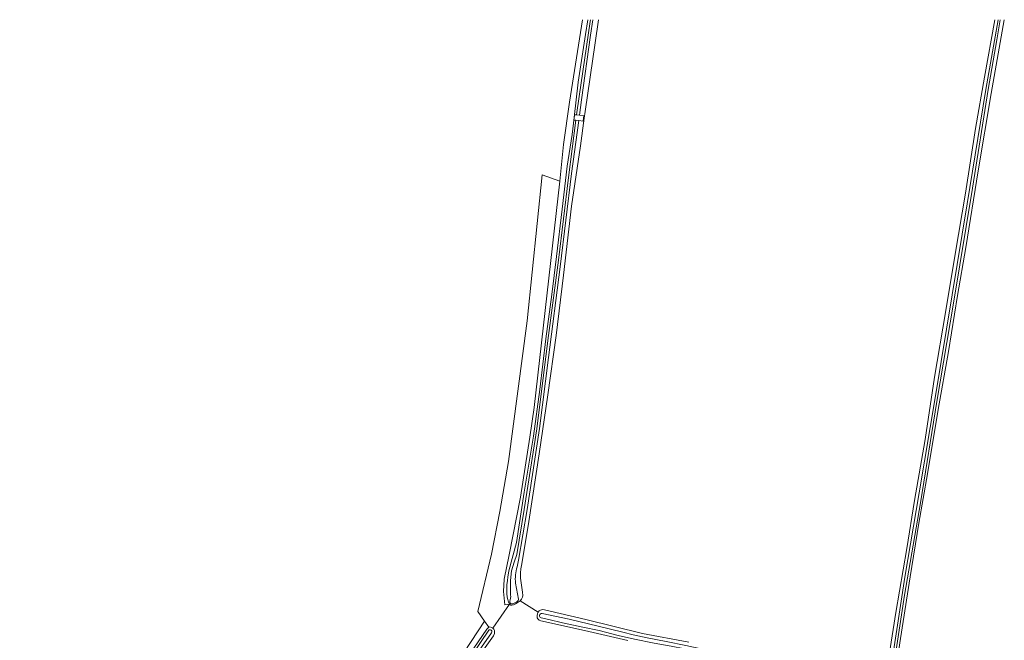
# Model space of a CAD drawing. Header units: metres. Extents: x 151448 to 154749, y 463108 to 465296.
# Tile 364 of 449: x 153305 to 153535, y 465149 to 465295. Entities that reach past the tile are written whole.
import ezdxf

# ---------------------------------------------------------------- set-up
doc = ezdxf.new("R2010")
doc.units = ezdxf.units.M
for name, color, linetype, lineweight in [('B-PV-GR-BOUWLAND-GV', 253, 'Continuous', 9), ('B-PV-GR-GRAS-GV', 253, 'Continuous', 9), ('B-PV-GR-HOUTWAL-GV', 253, 'Continuous', 9), ('B-PV-KW-KUNSTWERK_STUW-GV', 253, 'Continuous', 9), ('B-PV-OG-TERREIN_BEGROEID-GV', 253, 'Continuous', 9), ('B-PV-OG-TERREIN_OEVER-GV', 253, 'Continuous', 9), ('B-PV-OG-WATER_SLOOT-GV', 253, 'Continuous', 9)]:
    doc.layers.add(name, color=color, linetype=linetype, lineweight=lineweight)

msp = doc.modelspace()

# ---------------------------------------------------------------- linework, layer by layer
at = {"layer": 'B-PV-GR-BOUWLAND-GV', "flags": 128}
msp.add_lwpolyline([(153535.475, 465294.866), (153532.376, 465277.568), (153529.37, 465259.43), (153526.456, 465241.425), (153524.503, 465230.144), (153522.383, 465217.054), (153519.933, 465203.451), (153517.47, 465188.319), (153515.452, 465176.774), (153513.444, 465164.19), (153511.16, 465149.771), (153509.375, 465137.819), (153508.194, 465130.113), (153508.241, 465129.44), (153508.41, 465129.047), (153508.777, 465128.607), (153509.306, 465128.232), (153511.949, 465126.416), (153512.08, 465126.172), (153512.11, 465125.907), (153512.036, 465125.488), (153511.821, 465125.046)], dxfattribs=at)
at = {"layer": 'B-PV-GR-GRAS-GV', "flags": 128}
for points in [[(153280.059, 464955.404), (153337.601, 465039.516), (153373.444, 465092.616), (153376.915, 465097.758), (153379.062, 465102.987), (153400.963, 465134.489), (153413.615, 465153.831), (153412.074, 465156.077), (153415.249, 465169.505), (153417.233, 465179.493), (153419.217, 465191.267), (153423.583, 465224.273), (153427.128, 465258.471), (153431.263, 465256.972), (153432.123, 465265.571), (153433.578, 465275.559), (153436.598, 465294.866)], [(153440.329, 465294.866), (153439.531, 465289.406), (153437.18, 465273.328), (153436.968, 465271.763), (153436.091, 465265.308), (153434.027, 465251.099), (153432.098, 465234.94), (153430.451, 465220.805), (153428.431, 465206.892), (153426.448, 465193.063), (153424.035, 465177.137), (153422.434, 465167.753), (153422.282, 465166.883), (153422.149, 465166.095), (153422.056, 465165.13), (153422.092, 465163.917), (153422.533, 465160.604), (153422.588, 465159.821), (153422.5, 465159.406), (153422.327, 465158.991), (153421.971, 465158.575), (153426.188, 465155.925), (153426.441, 465156.254), (153426.71, 465156.407), (153427.179, 465156.505), (153427.675, 465156.444), (153437.367, 465154.174), (153450.618, 465150.93), (153461.492, 465148.845)], [(153507.717, 465140.895), (153510.083, 465155.856), (153512.623, 465170.847), (153514.415, 465182.083), (153516.921, 465196.38), (153519.136, 465211.007), (153521.653, 465226.185), (153523.945, 465239.867), (153526.401, 465254.143), (153528.741, 465269.358), (153530.84, 465281.385), (153533.26, 465294.866)], [(153447.253, 465149.243), (153437.054, 465151.58), (153426.819, 465153.844), (153426.408, 465154.034), (153426.097, 465154.326), (153425.972, 465154.584), (153425.958, 465155.085), (153426.04, 465155.606), (153426.188, 465155.925), (153421.971, 465158.575), (153421.485, 465158.226), (153420.876, 465157.868), (153420.416, 465157.594), (153419.989, 465157.527), (153419.785, 465157.578), (153419.487, 465157.809), (153415.605, 465152.162), (153415.801, 465151.932), (153415.953, 465151.617), (153415.975, 465151.257), (153415.958, 465150.876), (153415.71, 465150.371), (153408.569, 465140.247)]]:
    msp.add_lwpolyline(points, dxfattribs=at)
msp.add_lwpolyline([(153415.605, 465152.162), (153419.487, 465157.809), (153418.384, 465157.639), (153418.053, 465160.781), (153418.219, 465163.625), (153419.409, 465169.347), (153422.088, 465182.907), (153424.238, 465196.93), (153425.23, 465203.941), (153431.263, 465256.972), (153427.128, 465258.471), (153423.583, 465224.273), (153419.217, 465191.267), (153417.233, 465179.493), (153415.249, 465169.505), (153412.074, 465156.077), (153413.615, 465153.831), (153414.62, 465152.365), (153414.903, 465152.436), (153415.268, 465152.345)], close=True, dxfattribs=at)
at = {"layer": 'B-PV-GR-HOUTWAL-GV', "flags": 128}
msp.add_lwpolyline([(153436.598, 465294.866), (153433.578, 465275.559), (153432.123, 465265.571), (153431.263, 465256.972), (153425.23, 465203.941), (153424.238, 465196.93), (153422.088, 465182.907), (153419.409, 465169.347), (153418.219, 465163.625), (153418.053, 465160.781), (153418.384, 465157.639), (153419.487, 465157.809), (153419.261, 465158.231), (153419.052, 465158.863), (153418.937, 465159.442), (153418.824, 465160.272), (153418.832, 465161.273), (153418.851, 465162.295), (153418.98, 465163.337), (153419.067, 465164.098), (153419.337, 465165.576), (153421.081, 465172.251), (153422.934, 465184.019), (153425.12, 465197.223), (153426.554, 465208.141), (153427.957, 465220.05), (153429.41, 465230.445), (153430.529, 465239.335), (153431.797, 465250.433), (153432.991, 465260.516), (153434.131, 465267.932), (153434.6, 465271.915), (153435.58, 465280.251), (153437.288, 465291.426), (153437.856, 465294.866)], dxfattribs=at)
at = {"layer": 'B-PV-KW-KUNSTWERK_STUW-GV', "flags": 128}
msp.add_lwpolyline([(153435.042, 465271.275), (153435.693, 465271.208), (153436.757, 465271.098), (153436.831, 465271.772), (153436.89, 465272.317), (153435.857, 465272.441), (153435.206, 465272.519), (153434.761, 465272.572), (153434.662, 465271.911), (153434.574, 465271.323)], close=True, dxfattribs=at)
at = {"layer": 'B-PV-OG-TERREIN_BEGROEID-GV', "flags": 128}
msp.add_lwpolyline([(153407.188, 465141.734), (153414.158, 465151.914), (153414.62, 465152.365), (153413.615, 465153.831), (153400.963, 465134.489)], dxfattribs=at)
at = {"layer": 'B-PV-OG-TERREIN_OEVER-GV', "flags": 128}
for points in [[(153437.856, 465294.866), (153437.288, 465291.426), (153435.58, 465280.251), (153434.6, 465271.915), (153434.662, 465271.911), (153434.761, 465272.572), (153435.206, 465272.519)], [(153435.206, 465272.519), (153435.771, 465276.825), (153438.413, 465294.462), (153438.476, 465294.866)], [(153439.003, 465294.866), (153438.445, 465291.267), (153436.343, 465276.083), (153435.857, 465272.441), (153436.89, 465272.317), (153436.831, 465271.772), (153436.968, 465271.763), (153437.18, 465273.328), (153439.531, 465289.406), (153440.329, 465294.866)], [(153533.26, 465294.866), (153530.84, 465281.385), (153528.741, 465269.358), (153526.401, 465254.143), (153523.945, 465239.867), (153521.653, 465226.185), (153519.136, 465211.007), (153516.921, 465196.38), (153514.415, 465182.083), (153512.623, 465170.847), (153510.083, 465155.856), (153507.717, 465140.895)], [(153509.11, 465144.208), (153512.174, 465164.096), (153515.505, 465183.927), (153519.371, 465206.65), (153523.224, 465230.317), (153526.794, 465251.673), (153531.154, 465278.52), (153534.073, 465294.866)], [(153509.375, 465137.819), (153511.16, 465149.771), (153513.444, 465164.19), (153515.452, 465176.774), (153517.47, 465188.319), (153519.933, 465203.451), (153522.383, 465217.054), (153524.503, 465230.144), (153526.456, 465241.425), (153529.37, 465259.43), (153532.376, 465277.568), (153535.475, 465294.866)], [(153534.5, 465294.866), (153533.701, 465290.168), (153531.723, 465278.512), (153528.04, 465255.385), (153523.546, 465228.346), (153519.688, 465205.332), (153515.799, 465181.521), (153512.1, 465159.902), (153509.708, 465144.49)], [(153419.75, 465159.93), (153419.72, 465163.367), (153419.915, 465165.581), (153420.549, 465167.672), (153421.172, 465169.411), (153422.921, 465180.025), (153425.848, 465198.939), (153428.484, 465219.645), (153430.938, 465238.443), (153433.276, 465257.821), (153435.042, 465271.275), (153434.574, 465271.323), (153434.662, 465271.911), (153434.6, 465271.915), (153434.131, 465267.932), (153432.991, 465260.516), (153431.797, 465250.433), (153430.529, 465239.335), (153429.41, 465230.445), (153427.957, 465220.05), (153426.554, 465208.141), (153425.12, 465197.223), (153422.934, 465184.019), (153421.081, 465172.251), (153419.337, 465165.576), (153419.067, 465164.098), (153418.98, 465163.337), (153418.851, 465162.295), (153418.832, 465161.273), (153418.824, 465160.272), (153418.937, 465159.442), (153419.052, 465158.863), (153419.261, 465158.231), (153419.487, 465157.809), (153419.785, 465157.578), (153419.989, 465157.527), (153420.416, 465157.594), (153420.876, 465157.868), (153421.485, 465158.226), (153421.971, 465158.575), (153422.327, 465158.991), (153422.5, 465159.406), (153422.588, 465159.821), (153422.533, 465160.604), (153422.092, 465163.917), (153422.056, 465165.13), (153422.149, 465166.095), (153422.282, 465166.883), (153422.434, 465167.753), (153424.035, 465177.137), (153426.448, 465193.063), (153428.431, 465206.892), (153430.451, 465220.805), (153432.098, 465234.94), (153434.027, 465251.099), (153436.091, 465265.308), (153436.968, 465271.763), (153436.831, 465271.772), (153436.757, 465271.098), (153435.693, 465271.208)], [(153435.693, 465271.208), (153434.037, 465258.801), (153431.363, 465236.87), (153428.655, 465215.627), (153426.499, 465198.965), (153423.597, 465179.98), (153421.583, 465168.069), (153421.252, 465166.533)], [(153420.879, 465162.728), (153421.581, 465158.973)], [(153421.227, 465158.369), (153420.251, 465157.865)], [(153461.492, 465148.845), (153450.618, 465150.93), (153437.367, 465154.174), (153427.675, 465156.444), (153427.179, 465156.505), (153426.71, 465156.407), (153426.441, 465156.254), (153426.188, 465155.925), (153426.04, 465155.606), (153425.958, 465155.085), (153425.972, 465154.584), (153426.097, 465154.326), (153426.408, 465154.034), (153426.819, 465153.844), (153437.054, 465151.58), (153447.253, 465149.243)], [(153427.101, 465155.582), (153433.427, 465154.233), (153440.297, 465152.608), (153446.015, 465151.204), (153448.437, 465150.586), (153451.726, 465149.91), (153456.235, 465149.021), (153460.785, 465148.09), (153465.495, 465147.056), (153470.38, 465145.811), (153476.444, 465144.429)], [(153477.136, 465143.453), (153472.963, 465144.473), (153469.885, 465145.215), (153465.764, 465146.117), (153460.567, 465147.349), (153457.345, 465147.94), (153453.383, 465148.664), (153448.781, 465149.562), (153444.98, 465150.47), (153440.474, 465151.645), (153436.671, 465152.384), (153431.903, 465153.427), (153428.715, 465154.161), (153426.882, 465154.573)], [(153278.603, 464950.518), (153281.903, 464955.278), (153291.542, 464969.003), (153302.841, 464985.567), (153313.085, 465000.781), (153321.078, 465012.466), (153331.263, 465027.728), (153344.981, 465047.792), (153359.344, 465068.842), (153372.073, 465087.901), (153385.521, 465108.208), (153395.734, 465123.311), (153408.778, 465143.037), (153414.614, 465151.657)], [(153415.25, 465151.096), (153407.965, 465140.65), (153392.525, 465117.624), (153376.863, 465093.974), (153361.107, 465070.778), (153344.518, 465046.096), (153329.626, 465024.195), (153321.616, 465012.365), (153306.564, 464990.215), (153291.278, 464967.736), (153279.489, 464950.496)], [(153408.569, 465140.247), (153415.71, 465150.371), (153415.958, 465150.876), (153415.975, 465151.257), (153415.953, 465151.617), (153415.801, 465151.932), (153415.605, 465152.162), (153415.268, 465152.345), (153414.903, 465152.436), (153414.62, 465152.365), (153414.158, 465151.914), (153407.188, 465141.734)]]:
    msp.add_lwpolyline(points, dxfattribs=at)
at = {"layer": 'B-PV-OG-TERREIN_OEVER-GV'}
for points in [[(153421.252, 465166.533, 0.0954369), (153420.879, 465162.728)], [(153419.541, 465158.468, 0.1002588), (153419.75, 465159.93)], [(153420.251, 465157.865, -0.6039836), (153419.541, 465158.468)], [(153421.581, 465158.973, -0.3027281), (153421.227, 465158.369)], [(153426.882, 465154.573, -0.9726784), (153427.101, 465155.582)], [(153414.614, 465151.657, -0.9501865), (153415.25, 465151.096)]]:
    msp.add_lwpolyline(points, format="xyb", dxfattribs=at)
at = {"layer": 'B-PV-OG-WATER_SLOOT-GV', "flags": 128}
for points in [[(153435.771, 465276.825), (153435.206, 465272.519), (153435.857, 465272.441), (153436.343, 465276.083), (153438.445, 465291.267), (153439.003, 465294.866)], [(153438.476, 465294.866), (153438.413, 465294.462), (153435.771, 465276.825)], [(153534.073, 465294.866), (153531.154, 465278.52), (153526.794, 465251.673), (153523.224, 465230.317), (153519.371, 465206.65), (153515.505, 465183.927), (153512.174, 465164.096), (153509.11, 465144.208), (153507.254, 465132.821), (153506.598, 465129.837), (153506.829, 465129.707)], [(153506.829, 465129.707), (153507.256, 465129.466), (153507.495, 465130.655), (153509.708, 465144.49), (153512.1, 465159.902), (153515.799, 465181.521), (153519.688, 465205.332), (153523.546, 465228.346), (153528.04, 465255.385), (153531.723, 465278.512), (153533.701, 465290.168), (153534.5, 465294.866)], [(153421.252, 465166.533), (153421.583, 465168.069), (153423.597, 465179.98), (153426.499, 465198.965), (153428.655, 465215.627), (153431.363, 465236.87), (153434.037, 465258.801), (153435.693, 465271.208), (153435.042, 465271.275), (153433.276, 465257.821), (153430.938, 465238.443), (153428.484, 465219.645), (153425.848, 465198.939), (153422.921, 465180.025), (153421.172, 465169.411), (153420.549, 465167.672), (153419.915, 465165.581), (153419.72, 465163.367), (153419.75, 465159.93)], [(153421.581, 465158.973), (153420.879, 465162.728)], [(153420.251, 465157.865), (153421.227, 465158.369)], [(153476.444, 465144.429), (153470.38, 465145.811), (153465.495, 465147.056), (153460.785, 465148.09), (153456.235, 465149.021), (153451.726, 465149.91), (153448.437, 465150.586), (153446.015, 465151.204), (153440.297, 465152.608), (153433.427, 465154.233), (153427.101, 465155.582)], [(153426.882, 465154.573), (153428.715, 465154.161), (153431.903, 465153.427), (153436.671, 465152.384), (153440.474, 465151.645), (153444.98, 465150.47), (153448.781, 465149.562), (153453.383, 465148.664), (153457.345, 465147.94), (153460.567, 465147.349), (153465.764, 465146.117), (153469.885, 465145.215), (153472.963, 465144.473), (153477.136, 465143.453)], [(153414.614, 465151.657), (153408.778, 465143.037), (153395.734, 465123.311), (153385.521, 465108.208), (153372.073, 465087.901), (153359.344, 465068.842), (153344.981, 465047.792), (153331.263, 465027.728), (153321.078, 465012.466), (153313.085, 465000.781), (153302.841, 464985.567), (153291.542, 464969.003), (153281.903, 464955.278), (153278.603, 464950.518)], [(153279.489, 464950.496), (153291.278, 464967.736), (153306.564, 464990.215), (153321.616, 465012.365), (153329.626, 465024.195), (153344.518, 465046.096), (153361.107, 465070.778), (153376.863, 465093.974), (153392.525, 465117.624), (153407.965, 465140.65), (153415.25, 465151.096)]]:
    msp.add_lwpolyline(points, dxfattribs=at)
at = {"layer": 'B-PV-OG-WATER_SLOOT-GV'}
for points in [[(153420.879, 465162.728, -0.0954369), (153421.252, 465166.533)], [(153419.75, 465159.93, -0.1002588), (153419.541, 465158.468)], [(153419.541, 465158.468, 0.6039836), (153420.251, 465157.865)], [(153421.227, 465158.369, 0.3027281), (153421.581, 465158.973)], [(153427.101, 465155.582, 0.9726784), (153426.882, 465154.573)], [(153415.25, 465151.096, 0.9501865), (153414.614, 465151.657)]]:
    msp.add_lwpolyline(points, format="xyb", dxfattribs=at)

doc.saveas('drawing.dxf')
